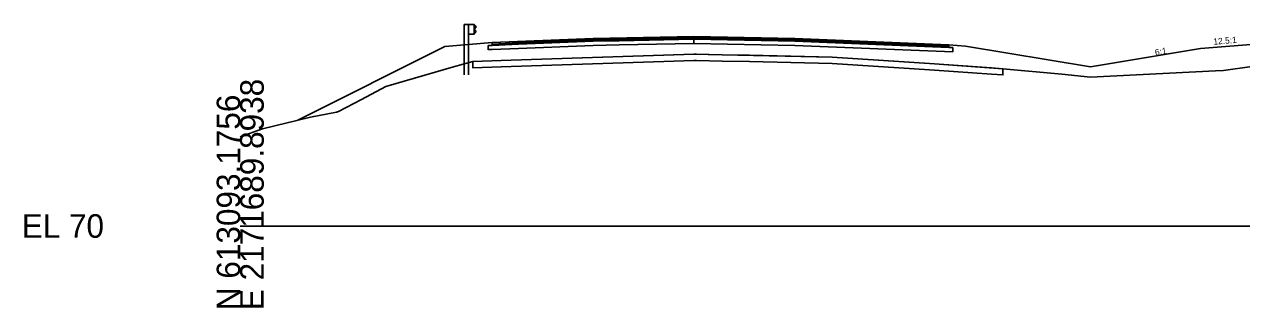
# Model space of a CAD drawing. Extents: x -26 to 1303, y -3010 to 12023.
# Drawn here: x -25.7 to 119.2, y 4490.3 to 4523.9 of the extents above; entities that cross this region are included whole.
import ezdxf

# ---------------------------------------------------------------- set-up
doc = ezdxf.new("R2010")
doc.units = 0
for name, color, linetype in [('RD_GPK_XS_Cell', 7, 'Continuous'), ('RD_PD_Final_TrvlWay', 7, 'Continuous'), ('RD_XS_Base', 7, 'Continuous'), ('RD_XS_ExGround', 7, 'Continuous'), ('RD_XS_ExPaveRet', 7, 'Continuous'), ('RD_XS_GR', 7, 'Continuous'), ('RD_XS_Greenside', 7, 'Continuous'), ('RD_XS_Pave', 7, 'Continuous'), ('RD_XS_PaveOvlay_CP', 7, 'Continuous'), ('RD_XS_TieSlope', 7, 'Continuous'), ('RD_XS_TX_ShdSlope', 7, 'Continuous'), ('RD_XS_TX_Slope', 7, 'Continuous')]:
    doc.layers.add(name, color=color, linetype=linetype)

msp = doc.modelspace()

# ---------------------------------------------------------------- linework, layer by layer
at = {"layer": 'RD_GPK_XS_Cell'}
msp.add_line((0, 4500), (150, 4500), dxfattribs=at)
at = {"layer": 'RD_PD_Final_TrvlWay'}
msp.add_lwpolyline([(27.17, 4517.95), (27.17, 4521.55), (26.67, 4521.51), (26.67, 4517.95)], dxfattribs=at)
at = {"layer": 'RD_XS_Base'}
for p, q in [((45.12, 4522.01), (54, 4522.18)), ((54, 4522.22), (54, 4522.34)), ((54, 4522.34), (54, 4521.85)), ((54, 4522.18), (54, 4522.34)), ((54, 4522.34), (54, 4521.68)), ((54, 4522.18), (54, 4522.22)), ((54, 4522.18), (54, 4521.81)), ((54, 4522.18), (54, 4521.68)), ((66, 4521.94), (54, 4522.18)), ((54, 4522.18), (54, 4522.18)), ((29.5, 4521.44), (29.63, 4521.45)), ((29.5, 4521.07), (29.5, 4521.44)), ((29.5, 4520.94), (29.5, 4521.07)), ((29.63, 4520.95), (29.5, 4520.94)), ((29.63, 4521.45), (30, 4521.46)), ((30, 4520.96), (29.63, 4520.95)), ((30, 4521.46), (33.12, 4521.59)), ((33.12, 4521.09), (30, 4520.96)), ((33.12, 4521.59), (42, 4521.94)), ((42, 4521.44), (33.12, 4521.09)), ((42, 4521.94), (45.12, 4522.01)), ((45.12, 4521.51), (42, 4521.44)), ((54, 4521.68), (45.12, 4521.51)), ((54, 4521.85), (54, 4521.68)), ((54, 4521.81), (54, 4521.68)), ((54, 4521.68), (54, 4521.68)), ((54, 4521.68), (54, 4521.68)), ((54, 4521.68), (66, 4521.44)), ((84.33, 4521.21), (66, 4521.94)), ((66, 4521.44), (84.83, 4520.69)), ((68, 4521.86), (68, 4521.86)), ((68, 4521.36), (68, 4521.36)), ((84.83, 4521.19), (84.33, 4521.21)), ((84.33, 4521.21), (84.33, 4521.21)), ((84.83, 4520.69), (84.83, 4521.19)), ((84.83, 4521.19), (84.83, 4521.19)), ((84.83, 4520.69), (84.83, 4520.69)), ((84.83, 4520.69), (84.83, 4520.69))]:
    msp.add_line(p, q, dxfattribs=at)
at = {"layer": 'RD_XS_ExGround'}
msp.add_lwpolyline([(0, 4510.61), (2.67, 4511.53), (8.36, 4512.92), (11.48, 4513.52), (11.59, 4513.56), (11.68, 4513.6), (14.45, 4515.01), (17.35, 4516.59), (25.37, 4518.91), (27.68, 4519.55), (31.06, 4519.67), (53.99, 4520.43), (57.36, 4520.35), (70.44, 4520.05), (82.64, 4519.27), (90.79, 4518.69), (97.81, 4518.02), (101.22, 4517.7), (116.07, 4518.45), (117.03, 4518.49), (120.4, 4518.95)], dxfattribs=at)
at = {"layer": 'RD_XS_ExPaveRet'}
for points in [[(82.64, 4519.27), (79.61, 4519.47), (70.44, 4520.05), (60.62, 4520.28), (57.36, 4520.35), (54.33, 4520.42), (53.99, 4520.43), (51.62, 4520.35), (31.06, 4519.67), (27.68, 4519.55), (27.68, 4519.55), (27.68, 4519.39), (27.68, 4518.8), (27.68, 4518.8), (31.06, 4518.92), (51.62, 4519.6), (53.99, 4519.68), (54.33, 4519.67), (57.36, 4519.6), (60.62, 4519.53), (70.44, 4519.3), (79.61, 4518.72), (82.64, 4518.52), (89.42, 4518.03), (90.79, 4517.94), (90.79, 4518.52), (90.79, 4518.69), (89.42, 4518.78), (82.64, 4519.27)], [(82.64, 4519.27), (79.61, 4519.47), (70.44, 4520.05), (60.62, 4520.28), (57.36, 4520.35), (54.33, 4520.42), (53.99, 4520.43), (51.62, 4520.35), (31.06, 4519.67), (27.68, 4519.55), (27.68, 4519.39), (27.68, 4518.8), (31.06, 4518.92), (51.62, 4519.6), (53.99, 4519.68), (54.33, 4519.67), (57.36, 4519.6), (60.62, 4519.53), (70.44, 4519.3), (79.61, 4518.72), (82.64, 4518.52), (89.42, 4518.03), (90.79, 4517.94), (90.79, 4518.52), (90.79, 4518.69), (89.42, 4518.78), (82.64, 4519.27)]]:
    msp.add_lwpolyline(points, dxfattribs=at)
at = {"layer": 'RD_XS_GR'}
for p, q in [((26.67, 4521.51), (26.67, 4523.95)), ((26.67, 4523.95), (26.92, 4523.95)), ((26.92, 4523.95), (27.17, 4523.95)), ((27.17, 4523.95), (27.17, 4521.55)), ((27.17, 4522.78), (27.17, 4523.95)), ((27.17, 4523.95), (27.83, 4523.95)), ((27.83, 4523.95), (27.83, 4522.78)), ((28.03, 4523.73), (27.83, 4523.95)), ((27.83, 4523.95), (27.83, 4523.09)), ((27.9, 4523.44), (28.1, 4523.66)), ((28.1, 4523.66), (28.03, 4523.73)), ((27.83, 4522.78), (27.17, 4522.78)), ((27.83, 4523.37), (27.9, 4523.44)), ((28.03, 4523.15), (27.83, 4523.37)), ((27.83, 4523.09), (27.83, 4522.78)), ((27.83, 4522.78), (27.9, 4522.86)), ((27.9, 4522.86), (28.1, 4523.07)), ((28.1, 4523.07), (28.03, 4523.15)), ((27.17, 4521.55), (26.67, 4521.51))]:
    msp.add_line(p, q, dxfattribs=at)
at = {"layer": 'RD_XS_Greenside'}
for p, q in [((24.35, 4521.33), (6.84, 4512.57)), ((86.33, 4521.37), (101.19, 4518.89)), ((114.31, 4521.08), (101.19, 4518.89))]:
    msp.add_line(p, q, dxfattribs=at)
at = {"layer": 'RD_XS_Pave'}
for p, q in [((42, 4522.26), (33.12, 4521.91)), ((42, 4522.1), (33.12, 4521.75)), ((33.12, 4521.75), (42, 4522.1)), ((45.12, 4522.32), (42, 4522.26)), ((45.12, 4522.16), (42, 4522.1)), ((42, 4522.1), (45.12, 4522.16)), ((54, 4522.5), (45.12, 4522.32)), ((54, 4522.34), (45.12, 4522.16)), ((45.12, 4522.16), (54, 4522.34)), ((45.12, 4522.01), (54, 4522.18)), ((66, 4522.26), (54, 4522.5)), ((54, 4522.22), (54, 4522.34)), ((54, 4522.34), (54, 4522.22)), ((54, 4522.18), (54, 4522.34)), ((54, 4522.34), (66, 4522.1)), ((66, 4522.1), (54, 4522.34)), ((54, 4522.34), (54, 4522.18)), ((54, 4522.18), (54, 4522.22)), ((54, 4522.22), (54, 4522.18)), ((54, 4522.18), (54, 4522.18)), ((54, 4522.18), (54, 4522.18)), ((54, 4522.18), (66, 4521.94)), ((84.33, 4521.53), (66, 4522.26)), ((66, 4522.1), (84.33, 4521.37)), ((84.33, 4521.37), (66, 4522.1)), ((68, 4522.18), (68, 4522.18)), ((33.12, 4521.91), (30, 4521.78)), ((30, 4521.78), (30, 4521.66)), ((33.12, 4521.75), (30, 4521.62)), ((30, 4521.62), (33.12, 4521.75)), ((30, 4521.66), (30, 4521.62)), ((30, 4521.62), (30, 4521.5)), ((30, 4521.46), (33.12, 4521.59)), ((30, 4521.5), (30, 4521.46)), ((33.12, 4521.59), (42, 4521.94)), ((42, 4521.94), (45.12, 4522.01)), ((66, 4521.94), (84.33, 4521.21)), ((68, 4522.02), (68, 4522.02)), ((68, 4522.02), (68, 4522.02)), ((68, 4521.86), (68, 4521.86)), ((84.33, 4521.37), (84.33, 4521.53)), ((84.33, 4521.53), (84.33, 4521.53)), ((84.33, 4521.37), (84.33, 4521.37)), ((84.33, 4521.37), (84.33, 4521.37)), ((84.33, 4521.21), (84.33, 4521.37)), ((84.33, 4521.37), (84.33, 4521.37)), ((84.33, 4521.21), (84.33, 4521.21)), ((84.33, 4521.21), (84.33, 4521.21))]:
    msp.add_line(p, q, dxfattribs=at)
at = {"layer": 'RD_XS_PaveOvlay_CP'}
for p, q in [((30, 4521.78), (42, 4522.26)), ((42, 4522.26), (54, 4522.5)), ((54, 4522.5), (66, 4522.26)), ((66, 4522.26), (84.33, 4521.53))]:
    msp.add_line(p, q, dxfattribs=at)
at = {"layer": 'RD_XS_TieSlope'}
for p, q in [((30, 4521.78), (24.35, 4521.33)), ((84.33, 4521.53), (86.33, 4521.37)), ((120.31, 4521.56), (114.31, 4521.08))]:
    msp.add_line(p, q, dxfattribs=at)

# ---------------------------------------------------------------- texts
at = {"layer": 'RD_GPK_XS_Cell'}
for s, p in [('E 2171689.8938', (2.8, 4490)), ('N 613093.1756', (0, 4490))]:
    msp.add_text(s, height=2.8, rotation=90, dxfattribs=at).set_placement(p)
msp.add_text('EL 70', height=2.8, dxfattribs=at).set_placement((-26, 4498.6))
at = {"layer": 'RD_XS_TX_ShdSlope'}
msp.add_text('12.5:1', height=0.75, rotation=4.5739, dxfattribs=at).set_placement((115.86, 4521.53))
at = {"layer": 'RD_XS_TX_Slope'}
msp.add_text('6:1', height=0.75, rotation=9.4623, dxfattribs=at).set_placement((108.94, 4520.24))

doc.saveas('drawing.dxf')
